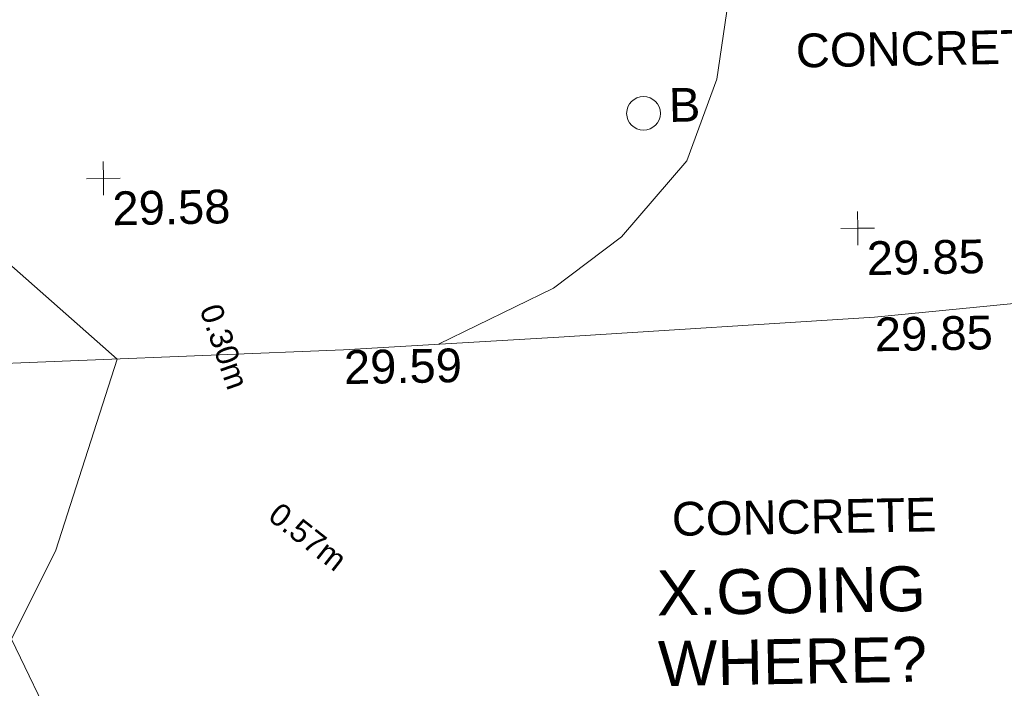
# Model space of a CAD drawing. Header units: millimetres. Extents: x -290717 to 520720, y -103372 to 287762.
# Tile 279 of 375: x 37616 to 48554, y 173212 to 180642. Entities that reach past the tile are written whole.
import ezdxf

# ---------------------------------------------------------------- set-up
doc = ezdxf.new("R2010")
doc.units = ezdxf.units.MM
doc.linetypes.add('IMPORT-UG_ELEC_QLB2 _2_', pattern=[2500, 1500, -300.0000000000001, 0, -50, 150, -300.0000000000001, 0, -200])
doc.linetypes.add('IMPORT-UG_ELEC_STREET LIGHTING_QLB2 _2_', pattern=[2700, 1500, -300.0000000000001, 0, -250, 150, -300.0000000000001, 0, -200])
for name, color, linetype, lineweight in [('00_TOPO_DRIVE_WAY', 7, 'Continuous', 9), ('00_TOPO_ROAD_EDGE', 7, 'Continuous', 9), ('00_TOPO_SURVEY_TEXT', 7, 'Continuous', 9), ('SM-QC COMPLETED', 7, 'Continuous', 9)]:
    doc.layers.add(name, color=color, linetype=linetype, lineweight=lineweight)
for name, color, linetype, lineweight, true_color in [('00_TOPO_FURN_BOLLARD', 7, 'Continuous', 9, 0x666666), ('00_TOPO_LEVEL_SPOT', 7, 'Continuous', 9, 0x666666), ('01_DTM_CONTOUR_MNR', 7, 'Continuous', 9, 0xa5a552), ('12333-PUM-2D-U-0001-C01 - Rev2_REVIT IMPORT_dwg', 7, 'Continuous', 9, 0x767676), ('PUM-ELECTRIC-QLB2', 1, 'IMPORT-UG_ELEC_QLB2 _2_', 9, 0xff0000)]:
    doc.layers.add(name, color=color, linetype=linetype, lineweight=lineweight, true_color=true_color)
doc.styles.add('Arial', font='arial.ttf', dxfattribs={"height": 500.0000000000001})
doc.styles.add('Arial_1', font='arial.ttf', dxfattribs={"height": 250})
doc.styles.add('Swis721 Lt BT_2', font='swissl.ttf', dxfattribs={"height": 375})

# ---------------------------------------------------------------- blocks, each defined once
blk = doc.blocks.new('12333-PUM-2D-U-0001-C01 - Rev2_REVIT IMPORT_dwg_MSL_Bollard_2-2077182-Site Location Plan Existing')
at = {"layer": '00_TOPO_FURN_BOLLARD', "color": 254, "true_color": 0xcccccc}
blk.add_circle((0, 0), 62.50000000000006, dxfattribs=at)
blk = doc.blocks.new('12333-PUM-2D-U-0001-C01 - Rev2_REVIT IMPORT_dwg_MM-2077200-Site Location Plan Existing')
at = {"layer": '00_TOPO_LEVEL_SPOT', "color": 254, "true_color": 0xcccccc, "flags": 128}
for points in [[(500.0000000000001, 0), (0, 0), (0, 500.0000000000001)], [(0, -500.0000000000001), (0, 0), (-500.0000000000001, 0)]]:
    blk.add_lwpolyline(points, dxfattribs=at)
blk = doc.blocks.new('12333-PUM-2D-U-0001-C01 - Rev2_REVIT IMPORT_dwg_MGS62954_T2_Galway_ITM_3d_Rev1-2077680-Site Location Plan Existing')
at = {"layer": '00_TOPO_DRIVE_WAY', "color": 254, "true_color": 0xcccccc, "flags": 128}
blk.add_lwpolyline([(533947310.7138579, 725731693.1597525), (533948599.1790669, 725732292.8675508), (533949364.8963825, 725732849.541381), (533950105.1134104, 725733681.8996902), (533950453.6158828, 725734585.561532), (533950796.9965962, 725736671.5550238), (533950912.4505009, 725740170.8279907), (533951015.7960494, 725742781.650399), (533951124.4683608, 725745445.0481578), (533951288.4688657, 725748596.3189428), (533951375.6958266, 725751100.1535034)], dxfattribs=at)
at = {"layer": '00_TOPO_ROAD_EDGE', "color": 254, "true_color": 0xcccccc, "flags": 128}
blk.add_lwpolyline([(533902300.9219137, 725732135.4102894), (533904170.0000001, 725732080.0000001), (533906610.0000001, 725732030), (533908980, 725731970.0000001), (533911330.0000001, 725731920), (533913910.0000001, 725731840.0000002), (533916210.6784449, 725731768.2505438), (533919083.5527804, 725731708.9590816), (533921889.8371745, 725731639.9407579), (533925962.7294164, 725731628.1126087), (533929995.2847487, 725731583.2459084), (533934476.9002629, 725731502.6879263), (533940368.5367368, 725731515.4835081), (533946256.8135034, 725731648.4314787), (533948650.0000001, 725731750.0000001), (533952160.0000001, 725731910.0000001), (533955150.0000001, 725732150), (533958480, 725732440.0000002), (533961506.5973676, 725732662.43695), (533964004.4636054, 725732853.9435135)], dxfattribs=at)
at = {"layer": '01_DTM_CONTOUR_MNR', "color": 254, "true_color": 0xcccccc, "flags": 128}
blk.add_lwpolyline([(533959310.2695957, 725720698.6002264), (533958710.4133758, 725723813.130792), (533958479.7215033, 725723996.3077878), (533956834.8374403, 725724061.76905), (533953111.8362012, 725724144.1945825), (533949192.5206046, 725724176.3281962), (533942480.0000001, 725724230), (533943440.0000002, 725725470.0000001), (533942986.1934584, 725727467.9160714), (533942510.0000001, 725728500), (533943022.5092688, 725729481.1818217), (533943740.0000001, 725731590.0000001), (533942395.1880532, 725732816.120354)], dxfattribs=at)
for name, p, xscale, yscale, zscale in [('12333-PUM-2D-U-0001-C01 - Rev2_REVIT IMPORT_dwg_MSL_Bollard_2-2077182-Site Location Plan Existing', (533949634.1076079, 725734219.1511859), 3, 3, 3), ('12333-PUM-2D-U-0001-C01 - Rev2_REVIT IMPORT_dwg_MM-2077200-Site Location Plan Existing', (533943621.2334802, 725733600.570355), 0.375, 0.375, 0.375), ('12333-PUM-2D-U-0001-C01 - Rev2_REVIT IMPORT_dwg_MM-2077200-Site Location Plan Existing', (533951990.5776866, 725732900.2335309), 0.375, 0.375, 0.375)]:
    blk.add_blockref(name, p, dxfattribs=dict(xscale=xscale, yscale=yscale, zscale=zscale))
at = {"layer": '00_TOPO_FURN_BOLLARD', "insert": (533949916.8659276, 725734493.3485359), "char_height": 375, "width": 398.9072968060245, "attachment_point": 1, "line_spacing_factor": 1.005061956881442, "style": 'Swis721 Lt BT_2'}
blk.add_mtext('B', dxfattribs=at)
at = {"layer": '00_TOPO_LEVEL_SPOT', "char_height": 375, "width": 1495.902363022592, "attachment_point": 1, "line_spacing_factor": 1.005061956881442, "style": 'Swis721 Lt BT_2'}
for s, insert in [('29.58', (533943716.2808529, 725733453.2102245)), ('29.85', (533952085.6808529, 725732752.8102247))]:
    blk.add_mtext(s, dxfattribs=dict(at, insert=insert))
at = {"layer": '00_TOPO_ROAD_EDGE', "color": 251, "true_color": 0x666666, "char_height": 375, "width": 1495.902363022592, "attachment_point": 1, "line_spacing_factor": 1.005061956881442, "style": 'Swis721 Lt BT_2'}
for s, insert in [('29.85', (533952160.0000001, 725731905.2296078)), ('29.59', (533946256.8, 725731643.6296078))]:
    blk.add_mtext(s, dxfattribs=dict(at, insert=insert))
at = {"layer": '00_TOPO_SURVEY_TEXT', "color": 251, "true_color": 0x666666, "char_height": 375, "width": 3286.236302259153, "attachment_point": 1, "line_spacing_factor": 1.005061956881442, "style": 'Swis721 Lt BT_2'}
for insert in [(533951337.4431508, 725735073.4548318), (533949869.1965671, 725729893.4383322)]:
    blk.add_mtext('CONCRETE', dxfattribs=dict(at, insert=insert))
blk = doc.blocks.new('12333-PUM-2D-U-0001-C01 - Rev2_REVIT IMPORT_dwg-1620468-Site Location Plan Existing')
blk.add_blockref('12333-PUM-2D-U-0001-C01 - Rev2_REVIT IMPORT_dwg_MGS62954_T2_Galway_ITM_3d_Rev1-2077680-Site Location Plan Existing', (-533641079.6498471, -725615854.3561786))
at = {"layer": 'PUM-ELECTRIC-QLB2', "char_height": 250, "width": 1160.025439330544, "attachment_point": 2, "line_spacing_factor": 0.9417779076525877, "style": 'Arial_1'}
for s, insert, rotation in [('0.30m', (303971.7661111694, 115893.1372726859), 288.24880334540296), ('0.57m', (304823.1650395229, 113822.4199981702), 320.8138382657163)]:
    blk.add_mtext(s, dxfattribs=dict(at, insert=insert, rotation=rotation))
at = {"layer": 'SM-QC COMPLETED', "color": 3, "true_color": 0x00ff00, "insert": (308609.3460289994, 113281.9408480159), "char_height": 500.0000000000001, "width": 3568.838158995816, "attachment_point": 1, "line_spacing_factor": 0.9417779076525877, "style": 'Arial'}
blk.add_mtext('X.GOING\\PWHERE?', dxfattribs=at)

msp = doc.modelspace()

# ---------------------------------------------------------------- block references
at = {"layer": '12333-PUM-2D-U-0001-C01 - Rev2_REVIT IMPORT_dwg', "color": 254, "linetype": 'IMPORT-UG_ELEC_STREET LIGHTING_QLB2 _2_', "true_color": 0xffd4d4, "rotation": 0.9999999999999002}
msp.add_blockref('12333-PUM-2D-U-0001-C01 - Rev2_REVIT IMPORT_dwg-1620468-Site Location Plan Existing', (-261895.0770586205, 55869.5817132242), dxfattribs=at)

doc.saveas('drawing.dxf')
